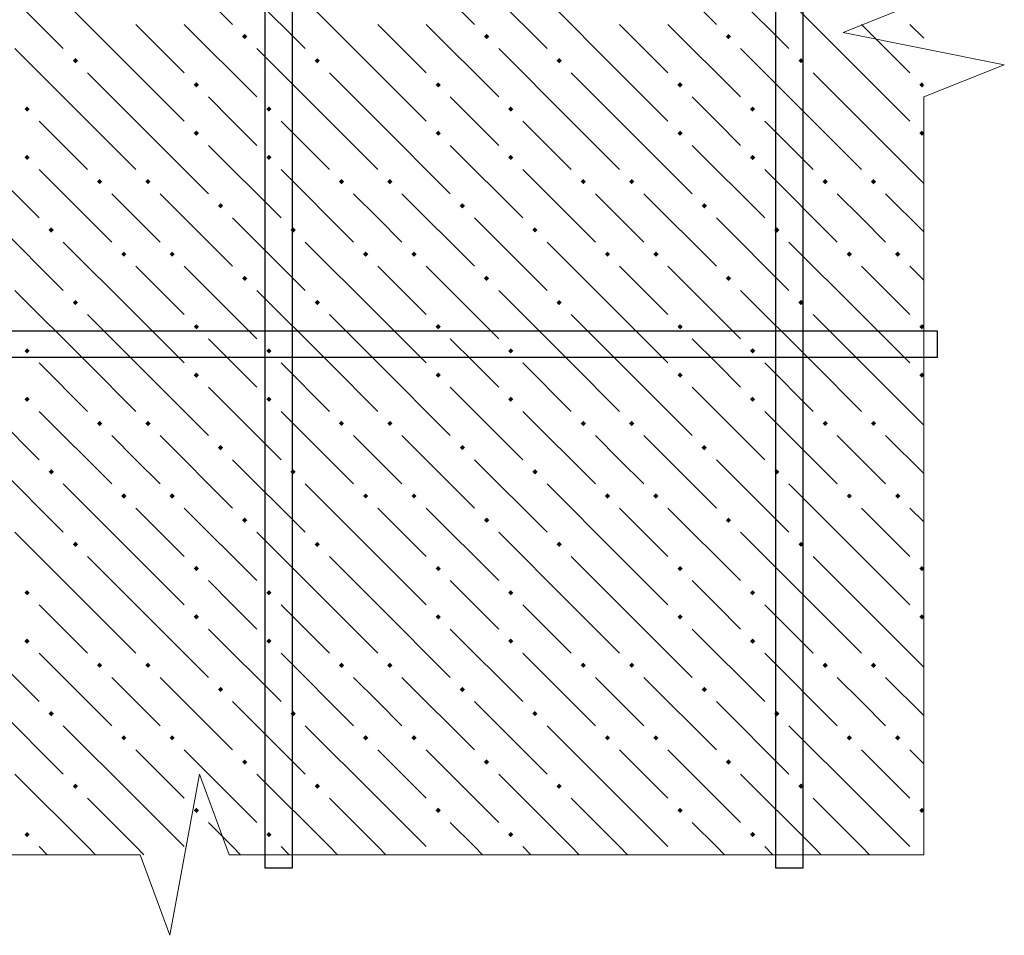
# Model space of a CAD drawing. Header units: millimetres. Extents: x 40580 to 1930067, y -240640 to 81020.
# Tile 451 of 656: x 1133009 to 1135452, y -192268 to -189997. Entities that reach past the tile are written whole.
import ezdxf

# ---------------------------------------------------------------- set-up
doc = ezdxf.new("R2010")
doc.units = ezdxf.units.MM
for name, color, linetype, lineweight in [('ЖБ Перекрытие верхний уровень', 7, 'Continuous', 35), ('Примечания', 7, 'Continuous', 13), ('Фоновоя арматура Х1', 52, 'Continuous', 25)]:
    doc.layers.add(name, color=color, linetype=linetype, lineweight=lineweight)

msp = doc.modelspace()

# ---------------------------------------------------------------- hatches: boundary and pattern name
at = {"layer": 'ЖБ Перекрытие верхний уровень', "linetype": 'Continuous', "lineweight": -3, "transparency": 33554687}
for points in [[(1133560.9, -190038.3), (1133567.4, -190031.8), (1133573.9, -190038.3), (1133567.4, -190044.8)], [(1134160.9, -190038.3), (1134167.4, -190031.8), (1134173.9, -190038.3), (1134167.4, -190044.8)], [(1134760.9, -190038.3), (1134767.4, -190031.8), (1134773.9, -190038.3), (1134767.4, -190044.8)], [(1133140.9, -190098.3), (1133147.4, -190091.8), (1133153.9, -190098.3), (1133147.4, -190104.8)], [(1133740.9, -190098.3), (1133747.4, -190091.8), (1133753.9, -190098.3), (1133747.4, -190104.8)], [(1134340.9, -190098.3), (1134347.4, -190091.8), (1134353.9, -190098.3), (1134347.4, -190104.8)], [(1134940.9, -190098.3), (1134947.4, -190091.8), (1134953.9, -190098.3), (1134947.4, -190104.8)], [(1133440.9, -190158.3), (1133447.4, -190151.8), (1133453.9, -190158.3), (1133447.4, -190164.8)], [(1134040.9, -190158.3), (1134047.4, -190151.8), (1134053.9, -190158.3), (1134047.4, -190164.8)], [(1134640.9, -190158.3), (1134647.4, -190151.8), (1134653.9, -190158.3), (1134647.4, -190164.8)], [(1135240.9, -190158.3), (1135247.4, -190151.8), (1135251.8, -190156.2), (1135251.8, -190160.4), (1135247.4, -190164.8)], [(1133020.9, -190218.3), (1133027.4, -190211.8), (1133033.9, -190218.3), (1133027.4, -190224.8)], [(1133620.9, -190218.3), (1133627.4, -190211.8), (1133633.9, -190218.3), (1133627.4, -190224.8)], [(1134220.9, -190218.3), (1134227.4, -190211.8), (1134233.9, -190218.3), (1134227.4, -190224.8)], [(1134820.9, -190218.3), (1134827.4, -190211.8), (1134833.9, -190218.3), (1134827.4, -190224.8)], [(1133440.9, -190278.3), (1133447.4, -190271.8), (1133453.9, -190278.3), (1133447.4, -190284.8)], [(1134040.9, -190278.3), (1134047.4, -190271.8), (1134053.9, -190278.3), (1134047.4, -190284.8)], [(1134640.9, -190278.3), (1134647.4, -190271.8), (1134653.9, -190278.3), (1134647.4, -190284.8)], [(1135240.9, -190278.3), (1135247.4, -190271.8), (1135251.8, -190276.2), (1135251.8, -190280.4), (1135247.4, -190284.8)], [(1133020.9, -190338.3), (1133027.4, -190331.8), (1133033.9, -190338.3), (1133027.4, -190344.8)], [(1133620.9, -190338.3), (1133627.4, -190331.8), (1133633.9, -190338.3), (1133627.4, -190344.8)], [(1134220.9, -190338.3), (1134227.4, -190331.8), (1134233.9, -190338.3), (1134227.4, -190344.8)], [(1134820.9, -190338.3), (1134827.4, -190331.8), (1134833.9, -190338.3), (1134827.4, -190344.8)], [(1133200.9, -190398.3), (1133207.4, -190391.8), (1133213.9, -190398.3), (1133207.4, -190404.8)], [(1133320.9, -190398.3), (1133327.4, -190391.8), (1133333.9, -190398.3), (1133327.4, -190404.8)], [(1133800.9, -190398.3), (1133807.4, -190391.8), (1133813.9, -190398.3), (1133807.4, -190404.8)], [(1133920.9, -190398.3), (1133927.4, -190391.8), (1133933.9, -190398.3), (1133927.4, -190404.8)], [(1134400.9, -190398.3), (1134407.4, -190391.8), (1134413.9, -190398.3), (1134407.4, -190404.8)], [(1134520.9, -190398.3), (1134527.4, -190391.8), (1134533.9, -190398.3), (1134527.4, -190404.8)], [(1135000.9, -190398.3), (1135007.4, -190391.8), (1135013.9, -190398.3), (1135007.4, -190404.8)], [(1135120.9, -190398.3), (1135127.4, -190391.8), (1135133.9, -190398.3), (1135127.4, -190404.8)], [(1133500.9, -190458.3), (1133507.4, -190451.8), (1133513.9, -190458.3), (1133507.4, -190464.8)], [(1134100.9, -190458.3), (1134107.4, -190451.8), (1134113.9, -190458.3), (1134107.4, -190464.8)], [(1134700.9, -190458.3), (1134707.4, -190451.8), (1134713.9, -190458.3), (1134707.4, -190464.8)], [(1133080.9, -190518.3), (1133087.4, -190511.8), (1133093.9, -190518.3), (1133087.4, -190524.8)], [(1133680.9, -190518.3), (1133687.4, -190511.8), (1133693.9, -190518.3), (1133687.4, -190524.8)], [(1134280.9, -190518.3), (1134287.4, -190511.8), (1134293.9, -190518.3), (1134287.4, -190524.8)], [(1134880.9, -190518.3), (1134887.4, -190511.8), (1134893.9, -190518.3), (1134887.4, -190524.8)], [(1133260.9, -190578.3), (1133267.4, -190571.8), (1133273.9, -190578.3), (1133267.4, -190584.8)], [(1133380.9, -190578.3), (1133387.4, -190571.8), (1133393.9, -190578.3), (1133387.4, -190584.8)], [(1133860.9, -190578.3), (1133867.4, -190571.8), (1133873.9, -190578.3), (1133867.4, -190584.8)], [(1133980.9, -190578.3), (1133987.4, -190571.8), (1133993.9, -190578.3), (1133987.4, -190584.8)], [(1134460.9, -190578.3), (1134467.4, -190571.8), (1134473.9, -190578.3), (1134467.4, -190584.8)], [(1134580.9, -190578.3), (1134587.4, -190571.8), (1134593.9, -190578.3), (1134587.4, -190584.8)], [(1135060.9, -190578.3), (1135067.4, -190571.8), (1135073.9, -190578.3), (1135067.4, -190584.8)], [(1135180.9, -190578.3), (1135187.4, -190571.8), (1135193.9, -190578.3), (1135187.4, -190584.8)], [(1133560.9, -190638.3), (1133567.4, -190631.8), (1133573.9, -190638.3), (1133567.4, -190644.8)], [(1134160.9, -190638.3), (1134167.4, -190631.8), (1134173.9, -190638.3), (1134167.4, -190644.8)], [(1134760.9, -190638.3), (1134767.4, -190631.8), (1134773.9, -190638.3), (1134767.4, -190644.8)], [(1133140.9, -190698.3), (1133147.4, -190691.8), (1133153.9, -190698.3), (1133147.4, -190704.8)], [(1133740.9, -190698.3), (1133747.4, -190691.8), (1133753.9, -190698.3), (1133747.4, -190704.8)], [(1134340.9, -190698.3), (1134347.4, -190691.8), (1134353.9, -190698.3), (1134347.4, -190704.8)], [(1134940.9, -190698.3), (1134947.4, -190691.8), (1134953.9, -190698.3), (1134947.4, -190704.8)], [(1133440.9, -190758.3), (1133447.4, -190751.8), (1133453.9, -190758.3), (1133447.4, -190764.8)], [(1134040.9, -190758.3), (1134047.4, -190751.8), (1134053.9, -190758.3), (1134047.4, -190764.8)], [(1134640.9, -190758.3), (1134647.4, -190751.8), (1134653.9, -190758.3), (1134647.4, -190764.8)], [(1135240.9, -190758.3), (1135247.4, -190751.8), (1135251.8, -190756.2), (1135251.8, -190760.4), (1135247.4, -190764.8)], [(1133020.9, -190818.3), (1133027.4, -190811.8), (1133033.9, -190818.3), (1133027.4, -190824.8)], [(1133620.9, -190818.3), (1133627.4, -190811.8), (1133633.9, -190818.3), (1133627.4, -190824.8)], [(1134220.9, -190818.3), (1134227.4, -190811.8), (1134233.9, -190818.3), (1134227.4, -190824.8)], [(1134820.9, -190818.3), (1134827.4, -190811.8), (1134833.9, -190818.3), (1134827.4, -190824.8)], [(1133440.9, -190878.3), (1133447.4, -190871.8), (1133453.9, -190878.3), (1133447.4, -190884.8)], [(1134040.9, -190878.3), (1134047.4, -190871.8), (1134053.9, -190878.3), (1134047.4, -190884.8)], [(1134640.9, -190878.3), (1134647.4, -190871.8), (1134653.9, -190878.3), (1134647.4, -190884.8)], [(1135240.9, -190878.3), (1135247.4, -190871.8), (1135251.8, -190876.2), (1135251.8, -190880.4), (1135247.4, -190884.8)], [(1133020.9, -190938.3), (1133027.4, -190931.8), (1133033.9, -190938.3), (1133027.4, -190944.8)], [(1133620.9, -190938.3), (1133627.4, -190931.8), (1133633.9, -190938.3), (1133627.4, -190944.8)], [(1134220.9, -190938.3), (1134227.4, -190931.8), (1134233.9, -190938.3), (1134227.4, -190944.8)], [(1134820.9, -190938.3), (1134827.4, -190931.8), (1134833.9, -190938.3), (1134827.4, -190944.8)], [(1133200.9, -190998.3), (1133207.4, -190991.8), (1133213.9, -190998.3), (1133207.4, -191004.8)], [(1133320.9, -190998.3), (1133327.4, -190991.8), (1133333.9, -190998.3), (1133327.4, -191004.8)], [(1133800.9, -190998.3), (1133807.4, -190991.8), (1133813.9, -190998.3), (1133807.4, -191004.8)], [(1133920.9, -190998.3), (1133927.4, -190991.8), (1133933.9, -190998.3), (1133927.4, -191004.8)], [(1134400.9, -190998.3), (1134407.4, -190991.8), (1134413.9, -190998.3), (1134407.4, -191004.8)], [(1134520.9, -190998.3), (1134527.4, -190991.8), (1134533.9, -190998.3), (1134527.4, -191004.8)], [(1135000.9, -190998.3), (1135007.4, -190991.8), (1135013.9, -190998.3), (1135007.4, -191004.8)], [(1135120.9, -190998.3), (1135127.4, -190991.8), (1135133.9, -190998.3), (1135127.4, -191004.8)], [(1133500.9, -191058.3), (1133507.4, -191051.8), (1133513.9, -191058.3), (1133507.4, -191064.8)], [(1134100.9, -191058.3), (1134107.4, -191051.8), (1134113.9, -191058.3), (1134107.4, -191064.8)], [(1134700.9, -191058.3), (1134707.4, -191051.8), (1134713.9, -191058.3), (1134707.4, -191064.8)], [(1133080.9, -191118.3), (1133087.4, -191111.8), (1133093.9, -191118.3), (1133087.4, -191124.8)], [(1133680.9, -191118.3), (1133687.4, -191111.8), (1133693.9, -191118.3), (1133687.4, -191124.8)], [(1134280.9, -191118.3), (1134287.4, -191111.8), (1134293.9, -191118.3), (1134287.4, -191124.8)], [(1134880.9, -191118.3), (1134887.4, -191111.8), (1134893.9, -191118.3), (1134887.4, -191124.8)], [(1133260.9, -191178.3), (1133267.4, -191171.8), (1133273.9, -191178.3), (1133267.4, -191184.8)], [(1133380.9, -191178.3), (1133387.4, -191171.8), (1133393.9, -191178.3), (1133387.4, -191184.8)], [(1133860.9, -191178.3), (1133867.4, -191171.8), (1133873.9, -191178.3), (1133867.4, -191184.8)], [(1133980.9, -191178.3), (1133987.4, -191171.8), (1133993.9, -191178.3), (1133987.4, -191184.8)], [(1134460.9, -191178.3), (1134467.4, -191171.8), (1134473.9, -191178.3), (1134467.4, -191184.8)], [(1134580.9, -191178.3), (1134587.4, -191171.8), (1134593.9, -191178.3), (1134587.4, -191184.8)], [(1135060.9, -191178.3), (1135067.4, -191171.8), (1135073.9, -191178.3), (1135067.4, -191184.8)], [(1135180.9, -191178.3), (1135187.4, -191171.8), (1135193.9, -191178.3), (1135187.4, -191184.8)], [(1133560.9, -191238.3), (1133567.4, -191231.8), (1133573.9, -191238.3), (1133567.4, -191244.8)], [(1134160.9, -191238.3), (1134167.4, -191231.8), (1134173.9, -191238.3), (1134167.4, -191244.8)], [(1134760.9, -191238.3), (1134767.4, -191231.8), (1134773.9, -191238.3), (1134767.4, -191244.8)], [(1133140.9, -191298.3), (1133147.4, -191291.8), (1133153.9, -191298.3), (1133147.4, -191304.8)], [(1133740.9, -191298.3), (1133747.4, -191291.8), (1133753.9, -191298.3), (1133747.4, -191304.8)], [(1134340.9, -191298.3), (1134347.4, -191291.8), (1134353.9, -191298.3), (1134347.4, -191304.8)], [(1134940.9, -191298.3), (1134947.4, -191291.8), (1134953.9, -191298.3), (1134947.4, -191304.8)], [(1133440.9, -191358.3), (1133447.4, -191351.8), (1133453.9, -191358.3), (1133447.4, -191364.8)], [(1134040.9, -191358.3), (1134047.4, -191351.8), (1134053.9, -191358.3), (1134047.4, -191364.8)], [(1134640.9, -191358.3), (1134647.4, -191351.8), (1134653.9, -191358.3), (1134647.4, -191364.8)], [(1135240.9, -191358.3), (1135247.4, -191351.8), (1135251.8, -191356.2), (1135251.8, -191360.4), (1135247.4, -191364.8)], [(1133020.9, -191418.3), (1133027.4, -191411.8), (1133033.9, -191418.3), (1133027.4, -191424.8)], [(1133620.9, -191418.3), (1133627.4, -191411.8), (1133633.9, -191418.3), (1133627.4, -191424.8)], [(1134220.9, -191418.3), (1134227.4, -191411.8), (1134233.9, -191418.3), (1134227.4, -191424.8)], [(1134820.9, -191418.3), (1134827.4, -191411.8), (1134833.9, -191418.3), (1134827.4, -191424.8)], [(1133440.9, -191478.3), (1133447.4, -191471.8), (1133453.9, -191478.3), (1133447.4, -191484.8)], [(1134040.9, -191478.3), (1134047.4, -191471.8), (1134053.9, -191478.3), (1134047.4, -191484.8)], [(1134640.9, -191478.3), (1134647.4, -191471.8), (1134653.9, -191478.3), (1134647.4, -191484.8)], [(1135240.9, -191478.3), (1135247.4, -191471.8), (1135251.8, -191476.2), (1135251.8, -191480.4), (1135247.4, -191484.8)], [(1133020.9, -191538.3), (1133027.4, -191531.8), (1133033.9, -191538.3), (1133027.4, -191544.8)], [(1133620.9, -191538.3), (1133627.4, -191531.8), (1133633.9, -191538.3), (1133627.4, -191544.8)], [(1134220.9, -191538.3), (1134227.4, -191531.8), (1134233.9, -191538.3), (1134227.4, -191544.8)], [(1134820.9, -191538.3), (1134827.4, -191531.8), (1134833.9, -191538.3), (1134827.4, -191544.8)], [(1133200.9, -191598.3), (1133207.4, -191591.8), (1133213.9, -191598.3), (1133207.4, -191604.8)], [(1133320.9, -191598.3), (1133327.4, -191591.8), (1133333.9, -191598.3), (1133327.4, -191604.8)], [(1133800.9, -191598.3), (1133807.4, -191591.8), (1133813.9, -191598.3), (1133807.4, -191604.8)], [(1133920.9, -191598.3), (1133927.4, -191591.8), (1133933.9, -191598.3), (1133927.4, -191604.8)], [(1134400.9, -191598.3), (1134407.4, -191591.8), (1134413.9, -191598.3), (1134407.4, -191604.8)], [(1134520.9, -191598.3), (1134527.4, -191591.8), (1134533.9, -191598.3), (1134527.4, -191604.8)], [(1135000.9, -191598.3), (1135007.4, -191591.8), (1135013.9, -191598.3), (1135007.4, -191604.8)], [(1135120.9, -191598.3), (1135127.4, -191591.8), (1135133.9, -191598.3), (1135127.4, -191604.8)], [(1133500.9, -191658.3), (1133507.4, -191651.8), (1133513.9, -191658.3), (1133507.4, -191664.8)], [(1134100.9, -191658.3), (1134107.4, -191651.8), (1134113.9, -191658.3), (1134107.4, -191664.8)], [(1134700.9, -191658.3), (1134707.4, -191651.8), (1134713.9, -191658.3), (1134707.4, -191664.8)], [(1133080.9, -191718.3), (1133087.4, -191711.8), (1133093.9, -191718.3), (1133087.4, -191724.8)], [(1133680.9, -191718.3), (1133687.4, -191711.8), (1133693.9, -191718.3), (1133687.4, -191724.8)], [(1134280.9, -191718.3), (1134287.4, -191711.8), (1134293.9, -191718.3), (1134287.4, -191724.8)], [(1134880.9, -191718.3), (1134887.4, -191711.8), (1134893.9, -191718.3), (1134887.4, -191724.8)], [(1133260.9, -191778.3), (1133267.4, -191771.8), (1133273.9, -191778.3), (1133267.4, -191784.8)], [(1133380.9, -191778.3), (1133387.4, -191771.8), (1133393.9, -191778.3), (1133387.4, -191784.8)], [(1133860.9, -191778.3), (1133867.4, -191771.8), (1133873.9, -191778.3), (1133867.4, -191784.8)], [(1133980.9, -191778.3), (1133987.4, -191771.8), (1133993.9, -191778.3), (1133987.4, -191784.8)], [(1134460.9, -191778.3), (1134467.4, -191771.8), (1134473.9, -191778.3), (1134467.4, -191784.8)], [(1134580.9, -191778.3), (1134587.4, -191771.8), (1134593.9, -191778.3), (1134587.4, -191784.8)], [(1135060.9, -191778.3), (1135067.4, -191771.8), (1135073.9, -191778.3), (1135067.4, -191784.8)], [(1135180.9, -191778.3), (1135187.4, -191771.8), (1135193.9, -191778.3), (1135187.4, -191784.8)], [(1133560.9, -191838.3), (1133567.4, -191831.8), (1133573.9, -191838.3), (1133567.4, -191844.8)], [(1134160.9, -191838.3), (1134167.4, -191831.8), (1134173.9, -191838.3), (1134167.4, -191844.8)], [(1134760.9, -191838.3), (1134767.4, -191831.8), (1134773.9, -191838.3), (1134767.4, -191844.8)], [(1133140.9, -191898.3), (1133147.4, -191891.8), (1133153.9, -191898.3), (1133147.4, -191904.8)], [(1133740.9, -191898.3), (1133747.4, -191891.8), (1133753.9, -191898.3), (1133747.4, -191904.8)], [(1134340.9, -191898.3), (1134347.4, -191891.8), (1134353.9, -191898.3), (1134347.4, -191904.8)], [(1134940.9, -191898.3), (1134947.4, -191891.8), (1134953.9, -191898.3), (1134947.4, -191904.8)], [(1133440.9, -191958.3), (1133447.4, -191951.8), (1133453.9, -191958.3), (1133447.4, -191964.8)], [(1134040.9, -191958.3), (1134047.4, -191951.8), (1134053.9, -191958.3), (1134047.4, -191964.8)], [(1134640.9, -191958.3), (1134647.4, -191951.8), (1134653.9, -191958.3), (1134647.4, -191964.8)], [(1135240.9, -191958.3), (1135247.4, -191951.8), (1135251.8, -191956.2), (1135251.8, -191960.4), (1135247.4, -191964.8)], [(1133020.9, -192018.3), (1133027.4, -192011.8), (1133033.9, -192018.3), (1133027.4, -192024.8)], [(1133620.9, -192018.3), (1133627.4, -192011.8), (1133633.9, -192018.3), (1133627.4, -192024.8)], [(1134220.9, -192018.3), (1134227.4, -192011.8), (1134233.9, -192018.3), (1134227.4, -192024.8)], [(1134820.9, -192018.3), (1134827.4, -192011.8), (1134833.9, -192018.3), (1134827.4, -192024.8)]]:
    msp.add_hatch(color=7, dxfattribs=at).paths.add_polyline_path(points, flags=16)

# ---------------------------------------------------------------- linework, layer by layer
at = {"layer": 'ЖБ Перекрытие верхний уровень', "color": 9, "linetype": 'Continuous', "lineweight": -3, "true_color": 0xc7c7c7, "transparency": 33554687}
for p, q in [((1133357.4, -189828.3), (1133537.4, -190008.3)), ((1133957.4, -189828.3), (1134137.4, -190008.3)), ((1134557.4, -189828.3), (1134737.4, -190008.3)), ((1132937.4, -189888.3), (1133117.4, -190068.3)), ((1133537.4, -189888.3), (1133717.4, -190068.3)), ((1134137.4, -189888.3), (1134317.4, -190068.3)), ((1134737.4, -189888.3), (1134917.4, -190068.3)), ((1133297.4, -190128.3), (1133117.4, -189948.3)), ((1133897.4, -190128.3), (1133717.4, -189948.3)), ((1134497.4, -190128.3), (1134317.4, -189948.3)), ((1135097.4, -190128.3), (1134917.4, -189948.3)), ((1133297.4, -190008.3), (1133417.4, -190128.3)), ((1133417.4, -190008.3), (1133597.4, -190188.3)), ((1133897.4, -190008.3), (1134017.4, -190128.3)), ((1134017.4, -190008.3), (1134197.4, -190188.3)), ((1134497.4, -190008.3), (1134617.4, -190128.3)), ((1134617.4, -190008.3), (1134797.4, -190188.3)), ((1135097.4, -190008.3), (1135217.4, -190128.3)), ((1135217.4, -190008.3), (1135251.8, -190042.7)), ((1133177.4, -190248.3), (1132997.4, -190068.3)), ((1133777.4, -190248.3), (1133597.4, -190068.3)), ((1134377.4, -190248.3), (1134197.4, -190068.3)), ((1134977.4, -190248.3), (1134797.4, -190068.3)), ((1133177.4, -190128.3), (1133297.4, -190248.3)), ((1133297.4, -190128.3), (1133417.4, -190248.3)), ((1133777.4, -190128.3), (1133897.4, -190248.3)), ((1133897.4, -190128.3), (1134017.4, -190248.3)), ((1134377.4, -190128.3), (1134497.4, -190248.3)), ((1134497.4, -190128.3), (1134617.4, -190248.3)), ((1134977.4, -190128.3), (1135097.4, -190248.3)), ((1135097.4, -190128.3), (1135217.4, -190248.3)), ((1133537.4, -190248.3), (1133477.4, -190188.3)), ((1134137.4, -190248.3), (1134077.4, -190188.3)), ((1134737.4, -190248.3), (1134677.4, -190188.3)), ((1133057.4, -190248.3), (1133177.4, -190368.3)), ((1133177.4, -190248.3), (1133297.4, -190368.3)), ((1133297.4, -190248.3), (1133477.4, -190428.3)), ((1133597.4, -190308.3), (1133537.4, -190248.3)), ((1133657.4, -190248.3), (1133777.4, -190368.3)), ((1133777.4, -190248.3), (1133897.4, -190368.3)), ((1133897.4, -190248.3), (1134077.4, -190428.3)), ((1134197.4, -190308.3), (1134137.4, -190248.3)), ((1134257.4, -190248.3), (1134377.4, -190368.3)), ((1134377.4, -190248.3), (1134497.4, -190368.3)), ((1134497.4, -190248.3), (1134677.4, -190428.3)), ((1134797.4, -190308.3), (1134737.4, -190248.3)), ((1134857.4, -190248.3), (1134977.4, -190368.3)), ((1134977.4, -190248.3), (1135097.4, -190368.3)), ((1135097.4, -190248.3), (1135251.8, -190402.7)), ((1132877.4, -190308.3), (1133057.4, -190488.3)), ((1133477.4, -190308.3), (1133657.4, -190488.3)), ((1134077.4, -190308.3), (1134257.4, -190488.3)), ((1134677.4, -190308.3), (1134857.4, -190488.3)), ((1133057.4, -190368.3), (1133237.4, -190548.3)), ((1133657.4, -190368.3), (1133837.4, -190548.3)), ((1134257.4, -190368.3), (1134437.4, -190548.3)), ((1134857.4, -190368.3), (1135037.4, -190548.3)), ((1133297.4, -190488.3), (1133237.4, -190428.3)), ((1133357.4, -190428.3), (1133537.4, -190608.3)), ((1133897.4, -190488.3), (1133837.4, -190428.3)), ((1133957.4, -190428.3), (1134137.4, -190608.3)), ((1134497.4, -190488.3), (1134437.4, -190428.3)), ((1134557.4, -190428.3), (1134737.4, -190608.3)), ((1135097.4, -190488.3), (1135037.4, -190428.3)), ((1135157.4, -190428.3), (1135251.8, -190522.7)), ((1132937.4, -190488.3), (1133117.4, -190668.3)), ((1133357.4, -190548.3), (1133297.4, -190488.3)), ((1133537.4, -190488.3), (1133717.4, -190668.3)), ((1133957.4, -190548.3), (1133897.4, -190488.3)), ((1134137.4, -190488.3), (1134317.4, -190668.3)), ((1134557.4, -190548.3), (1134497.4, -190488.3)), ((1134737.4, -190488.3), (1134917.4, -190668.3)), ((1135157.4, -190548.3), (1135097.4, -190488.3)), ((1133297.4, -190728.3), (1133117.4, -190548.3)), ((1133897.4, -190728.3), (1133717.4, -190548.3)), ((1134497.4, -190728.3), (1134317.4, -190548.3)), ((1135097.4, -190728.3), (1134917.4, -190548.3)), ((1133297.4, -190608.3), (1133417.4, -190728.3)), ((1133417.4, -190608.3), (1133597.4, -190788.3)), ((1133897.4, -190608.3), (1134017.4, -190728.3)), ((1134017.4, -190608.3), (1134197.4, -190788.3)), ((1134497.4, -190608.3), (1134617.4, -190728.3)), ((1134617.4, -190608.3), (1134797.4, -190788.3)), ((1135097.4, -190608.3), (1135217.4, -190728.3)), ((1135217.4, -190608.3), (1135251.8, -190642.7)), ((1133177.4, -190848.3), (1132997.4, -190668.3)), ((1133777.4, -190848.3), (1133597.4, -190668.3)), ((1134377.4, -190848.3), (1134197.4, -190668.3)), ((1134977.4, -190848.3), (1134797.4, -190668.3)), ((1133177.4, -190728.3), (1133297.4, -190848.3)), ((1133297.4, -190728.3), (1133417.4, -190848.3)), ((1133777.4, -190728.3), (1133897.4, -190848.3)), ((1133897.4, -190728.3), (1134017.4, -190848.3)), ((1134377.4, -190728.3), (1134497.4, -190848.3)), ((1134497.4, -190728.3), (1134617.4, -190848.3)), ((1134977.4, -190728.3), (1135097.4, -190848.3)), ((1135097.4, -190728.3), (1135217.4, -190848.3)), ((1133537.4, -190848.3), (1133477.4, -190788.3)), ((1134137.4, -190848.3), (1134077.4, -190788.3)), ((1134737.4, -190848.3), (1134677.4, -190788.3)), ((1133057.4, -190848.3), (1133177.4, -190968.3)), ((1133177.4, -190848.3), (1133297.4, -190968.3)), ((1133297.4, -190848.3), (1133477.4, -191028.3)), ((1133597.4, -190908.3), (1133537.4, -190848.3)), ((1133657.4, -190848.3), (1133777.4, -190968.3)), ((1133777.4, -190848.3), (1133897.4, -190968.3)), ((1133897.4, -190848.3), (1134077.4, -191028.3)), ((1134197.4, -190908.3), (1134137.4, -190848.3)), ((1134257.4, -190848.3), (1134377.4, -190968.3)), ((1134377.4, -190848.3), (1134497.4, -190968.3)), ((1134497.4, -190848.3), (1134677.4, -191028.3)), ((1134797.4, -190908.3), (1134737.4, -190848.3)), ((1134857.4, -190848.3), (1134977.4, -190968.3)), ((1134977.4, -190848.3), (1135097.4, -190968.3)), ((1135097.4, -190848.3), (1135251.8, -191002.7)), ((1132877.4, -190908.3), (1133057.4, -191088.3)), ((1133477.4, -190908.3), (1133657.4, -191088.3)), ((1134077.4, -190908.3), (1134257.4, -191088.3)), ((1134677.4, -190908.3), (1134857.4, -191088.3)), ((1133057.4, -190968.3), (1133237.4, -191148.3)), ((1133657.4, -190968.3), (1133837.4, -191148.3)), ((1134257.4, -190968.3), (1134437.4, -191148.3)), ((1134857.4, -190968.3), (1135037.4, -191148.3)), ((1133297.4, -191088.3), (1133237.4, -191028.3)), ((1133357.4, -191028.3), (1133537.4, -191208.3)), ((1133897.4, -191088.3), (1133837.4, -191028.3)), ((1133957.4, -191028.3), (1134137.4, -191208.3)), ((1134497.4, -191088.3), (1134437.4, -191028.3)), ((1134557.4, -191028.3), (1134737.4, -191208.3)), ((1135097.4, -191088.3), (1135037.4, -191028.3)), ((1135157.4, -191028.3), (1135251.8, -191122.7)), ((1132937.4, -191088.3), (1133117.4, -191268.3)), ((1133357.4, -191148.3), (1133297.4, -191088.3)), ((1133537.4, -191088.3), (1133717.4, -191268.3)), ((1133957.4, -191148.3), (1133897.4, -191088.3)), ((1134137.4, -191088.3), (1134317.4, -191268.3)), ((1134557.4, -191148.3), (1134497.4, -191088.3)), ((1134737.4, -191088.3), (1134917.4, -191268.3)), ((1135157.4, -191148.3), (1135097.4, -191088.3)), ((1133297.4, -191328.3), (1133117.4, -191148.3)), ((1133897.4, -191328.3), (1133717.4, -191148.3)), ((1134497.4, -191328.3), (1134317.4, -191148.3)), ((1135097.4, -191328.3), (1134917.4, -191148.3)), ((1133297.4, -191208.3), (1133417.4, -191328.3)), ((1133417.4, -191208.3), (1133597.4, -191388.3)), ((1133897.4, -191208.3), (1134017.4, -191328.3)), ((1134017.4, -191208.3), (1134197.4, -191388.3)), ((1134497.4, -191208.3), (1134617.4, -191328.3)), ((1134617.4, -191208.3), (1134797.4, -191388.3)), ((1135097.4, -191208.3), (1135217.4, -191328.3)), ((1135217.4, -191208.3), (1135251.8, -191242.7)), ((1133177.4, -191448.3), (1132997.4, -191268.3)), ((1133777.4, -191448.3), (1133597.4, -191268.3)), ((1134377.4, -191448.3), (1134197.4, -191268.3)), ((1134977.4, -191448.3), (1134797.4, -191268.3)), ((1133177.4, -191328.3), (1133297.4, -191448.3)), ((1133297.4, -191328.3), (1133417.4, -191448.3)), ((1133777.4, -191328.3), (1133897.4, -191448.3)), ((1133897.4, -191328.3), (1134017.4, -191448.3)), ((1134377.4, -191328.3), (1134497.4, -191448.3)), ((1134497.4, -191328.3), (1134617.4, -191448.3)), ((1134977.4, -191328.3), (1135097.4, -191448.3)), ((1135097.4, -191328.3), (1135217.4, -191448.3)), ((1133537.4, -191448.3), (1133477.4, -191388.3)), ((1134137.4, -191448.3), (1134077.4, -191388.3)), ((1134737.4, -191448.3), (1134677.4, -191388.3)), ((1133057.4, -191448.3), (1133177.4, -191568.3)), ((1133177.4, -191448.3), (1133297.4, -191568.3)), ((1133297.4, -191448.3), (1133477.4, -191628.3)), ((1133597.4, -191508.3), (1133537.4, -191448.3)), ((1133657.4, -191448.3), (1133777.4, -191568.3)), ((1133777.4, -191448.3), (1133897.4, -191568.3)), ((1133897.4, -191448.3), (1134077.4, -191628.3)), ((1134197.4, -191508.3), (1134137.4, -191448.3)), ((1134257.4, -191448.3), (1134377.4, -191568.3)), ((1134377.4, -191448.3), (1134497.4, -191568.3)), ((1134497.4, -191448.3), (1134677.4, -191628.3)), ((1134797.4, -191508.3), (1134737.4, -191448.3)), ((1134857.4, -191448.3), (1134977.4, -191568.3)), ((1134977.4, -191448.3), (1135097.4, -191568.3)), ((1135097.4, -191448.3), (1135251.8, -191602.7)), ((1132877.4, -191508.3), (1133057.4, -191688.3)), ((1133477.4, -191508.3), (1133657.4, -191688.3)), ((1134077.4, -191508.3), (1134257.4, -191688.3)), ((1134677.4, -191508.3), (1134857.4, -191688.3)), ((1133057.4, -191568.3), (1133237.4, -191748.3)), ((1133657.4, -191568.3), (1133837.4, -191748.3)), ((1134257.4, -191568.3), (1134437.4, -191748.3)), ((1134857.4, -191568.3), (1135037.4, -191748.3)), ((1133297.4, -191688.3), (1133237.4, -191628.3)), ((1133357.4, -191628.3), (1133537.4, -191808.3)), ((1133897.4, -191688.3), (1133837.4, -191628.3)), ((1133957.4, -191628.3), (1134137.4, -191808.3)), ((1134497.4, -191688.3), (1134437.4, -191628.3)), ((1134557.4, -191628.3), (1134737.4, -191808.3)), ((1135097.4, -191688.3), (1135037.4, -191628.3)), ((1135157.4, -191628.3), (1135251.8, -191722.7)), ((1132937.4, -191688.3), (1133117.4, -191868.3)), ((1133357.4, -191748.3), (1133297.4, -191688.3)), ((1133537.4, -191688.3), (1133717.4, -191868.3)), ((1133957.4, -191748.3), (1133897.4, -191688.3)), ((1134137.4, -191688.3), (1134317.4, -191868.3)), ((1134557.4, -191748.3), (1134497.4, -191688.3)), ((1134737.4, -191688.3), (1134917.4, -191868.3)), ((1135157.4, -191748.3), (1135097.4, -191688.3)), ((1133297.4, -191928.3), (1133117.4, -191748.3)), ((1133897.4, -191928.3), (1133717.4, -191748.3)), ((1134497.4, -191928.3), (1134317.4, -191748.3)), ((1135097.4, -191928.3), (1134917.4, -191748.3)), ((1133297.4, -191808.3), (1133417.4, -191928.3)), ((1133417.4, -191808.3), (1133597.4, -191988.3)), ((1133897.4, -191808.3), (1134017.4, -191928.3)), ((1134017.4, -191808.3), (1134197.4, -191988.3)), ((1134497.4, -191808.3), (1134617.4, -191928.3)), ((1134617.4, -191808.3), (1134797.4, -191988.3)), ((1135097.4, -191808.3), (1135217.4, -191928.3)), ((1135217.4, -191808.3), (1135251.8, -191842.7)), ((1133177.4, -192048.3), (1132997.4, -191868.3)), ((1133777.4, -192048.3), (1133597.4, -191868.3)), ((1134377.4, -192048.3), (1134197.4, -191868.3)), ((1134977.4, -192048.3), (1134797.4, -191868.3)), ((1133177.4, -191928.3), (1133297.4, -192048.3)), ((1133297.4, -191928.3), (1133417.4, -192048.3)), ((1133777.4, -191928.3), (1133897.4, -192048.3)), ((1133897.4, -191928.3), (1134017.4, -192048.3)), ((1134377.4, -191928.3), (1134497.4, -192048.3)), ((1134497.4, -191928.3), (1134617.4, -192048.3)), ((1134977.4, -191928.3), (1135097.4, -192048.3)), ((1135097.4, -191928.3), (1135217.4, -192048.3)), ((1133537.4, -192048.3), (1133477.4, -191988.3)), ((1134137.4, -192048.3), (1134077.4, -191988.3)), ((1134737.4, -192048.3), (1134677.4, -191988.3)), ((1133057.4, -192048.3), (1133077.3, -192068.2)), ((1133177.4, -192048.3), (1133197.3, -192068.2)), ((1133297.4, -192048.3), (1133317.3, -192068.2)), ((1133557.3, -192068.2), (1133537.4, -192048.3)), ((1133657.4, -192048.3), (1133677.3, -192068.2)), ((1133777.4, -192048.3), (1133797.3, -192068.2)), ((1133897.4, -192048.3), (1133917.3, -192068.2)), ((1134157.3, -192068.2), (1134137.4, -192048.3)), ((1134257.4, -192048.3), (1134277.3, -192068.2)), ((1134377.4, -192048.3), (1134397.3, -192068.2)), ((1134497.4, -192048.3), (1134517.3, -192068.2)), ((1134757.3, -192068.2), (1134737.4, -192048.3)), ((1134857.4, -192048.3), (1134877.3, -192068.2)), ((1134977.4, -192048.3), (1134997.3, -192068.2)), ((1135097.4, -192048.3), (1135117.3, -192068.2))]:
    msp.add_line(p, q, dxfattribs=at)
at = {"layer": 'Примечания', "color": 7, "linetype": 'Continuous', "lineweight": 13, "transparency": 33554687}
for p, q in [((1135051.8, -190028.2), (1135251.8, -189948.2)), ((1135451.8, -190108.2), (1135051.8, -190028.2)), ((1135251.8, -190188.2), (1135451.8, -190108.2)), ((1135251.8, -192068.2), (1135251.8, -190188.2)), ((1133381.8, -192268.2), (1133455.1, -191868.2)), ((1133455.1, -191868.2), (1133528.4, -192068.2)), ((1131585.1, -192068.2), (1133308.4, -192068.2)), ((1133308.4, -192068.2), (1133381.8, -192268.2)), ((1133528.4, -192068.2), (1135251.8, -192068.2)), ((1135251.8, -192068.2), (1135251.8, -192068.2))]:
    msp.add_line(p, q, dxfattribs=at)
at = {"layer": 'Фоновоя арматура Х1', "color": 251, "linetype": 'Continuous', "lineweight": -3, "true_color": 0x656565, "transparency": 33554687}
for points in [[(1133685.1, -184034.9), (1133685.1, -192101.6), (1133618.4, -192101.6), (1133618.4, -184034.9), (1133685.1, -184034.9)], [(1133685.1, -184034.9), (1133685.1, -192101.6), (1133618.4, -192101.6), (1133618.4, -184034.9), (1133685.1, -184034.9)], [(1134951.8, -184034.9), (1134951.8, -192101.6), (1134885.1, -192101.6), (1134885.1, -184034.9), (1134951.8, -184034.9)], [(1134951.8, -184034.9), (1134951.8, -192101.6), (1134885.1, -192101.6), (1134885.1, -184034.9), (1134951.8, -184034.9)], [(1135285.1, -190834.9), (1126618.4, -190834.9), (1126618.4, -190768.2), (1135285.1, -190768.2), (1135285.1, -190834.9)], [(1135285.1, -190834.9), (1126618.4, -190834.9), (1126618.4, -190768.2), (1135285.1, -190768.2), (1135285.1, -190834.9)]]:
    msp.add_lwpolyline(points, dxfattribs=at)

doc.saveas('drawing.dxf')
